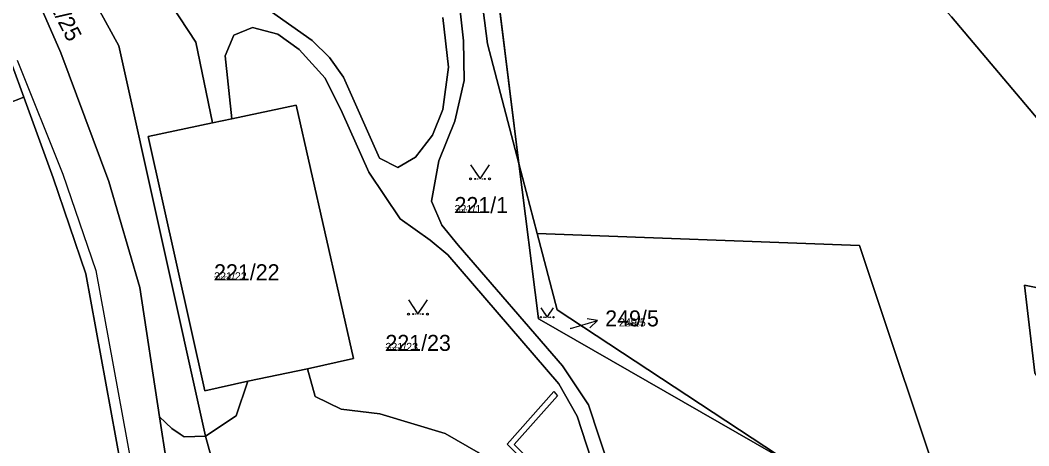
# Model space of a CAD drawing. Extents: x -759873 to -758487, y -975024 to -973516.
# Drawn here: x -759272.8 to -759165.8, y -974587.2 to -974542 of the extents above; entities that cross this region are included whole.
import ezdxf

# ---------------------------------------------------------------- set-up
doc = ezdxf.new("R2010")
doc.units = 0
for name, color, linetype in [('KAT_02_hranice parcel', 7, 'Continuous'), ('KAT_03_1000_čísla parcelní', 7, 'Continuous'), ('KAT_03_250_čísla parcelní', 7, 'Continuous'), ('KAT_03_500_čísla parcelní', 7, 'Continuous'), ('KAT_04_vnitřní kresba', 7, 'Continuous'), ('KAT_05_1000_značky kultur', 7, 'Continuous'), ('KAT_05_250_značky kultur', 7, 'Continuous'), ('KAT_05_500_značky kultur', 7, 'Continuous'), ('KAT_12_pomocná šipka', 7, 'Continuous'), ('KAT_14_plocha_pozemek', 7, 'Continuous')]:
    doc.layers.add(name, color=color, linetype=linetype)

msp = doc.modelspace()

# ---------------------------------------------------------------- linework, layer by layer
at = {"layer": 'KAT_02_hranice parcel'}
for p, q in [((-759219.91, -974557.23), (-759227.79, -974493.47)), ((-759272.46, -974550.18), (-759274.26, -974550.88)), ((-759250.38, -974552.48), (-759252.43, -974552.91)), ((-759219.91, -974557.23), (-759217.96, -974564.68)), ((-759242.33, -974579.02), (-759248.68, -974580.34)), ((-759257.31, -974588.95), (-759258.04, -974584.15)), ((-759253.18, -974586.18), (-759252.05, -974590.31))]:
    msp.add_line(p, q, dxfattribs=at)
for points in [[(-759124.04, -974618.94), (-759128.67, -974614.12), (-759132.72, -974605.42), (-759137.89, -974601.46), (-759140.41, -974591.83), (-759141.66, -974587.58), (-759147.81, -974582.84), (-759161.09, -974585.41), (-759165.12, -974579.47), (-759166.21, -974570.14), (-759161.85, -974571.03), (-759164.75, -974552.56), (-759173.97, -974541.64), (-759175.43, -974540.05), (-759178.37, -974531.68), (-759179.47, -974515.71), (-759177.07, -974506.79), (-759176.34, -974497.63), (-759172.37, -974482.45)], [(-759219.91, -974557.23), (-759223.23, -974544.52), (-759227.46, -974511.48), (-759228.38, -974500), (-759228.8, -974494.72), (-759282.45, -974508.14), (-759262.36, -974544.72), (-759253.18, -974586.18)], [(-759273.84, -974512.95), (-759271.16, -974509.41), (-759267.29, -974507.26), (-759243.79, -974501.7), (-759241.36, -974501.72), (-759236.02, -974504.15), (-759232.73, -974507.08), (-759230.36, -974511.4), (-759229.15, -974516.63), (-759229.1, -974521.82), (-759228.9, -974523.89), (-759226.87, -974530.81), (-759226.36, -974534.43), (-759226.47, -974537.82), (-759225.79, -974544.19), (-759225.71, -974548.4), (-759226.68, -974552.72), (-759228.4, -974556.94), (-759229.16, -974561.24), (-759228.07, -974563.77), (-759226.33, -974565.91), (-759215.26, -974578.73), (-759212.49, -974582.87), (-759209.02, -974593.36)], [(-759258.04, -974584.15), (-759260.14, -974570.39), (-759263.44, -974559.14), (-759268.52, -974545.49), (-759272.2, -974537), (-759272.35, -974536.66), (-759278.72, -974524.68), (-759280.47, -974521.55), (-759287.48, -974507.08)], [(-759296.72, -974509.67), (-759294.73, -974508.6), (-759280.94, -974534.1), (-759273.69, -974546.8), (-759272.46, -974550.18)], [(-759252.43, -974552.91), (-759254.18, -974544.35), (-759256.77, -974540.42), (-759273.95, -974516.88)], [(-759248.31, -974539.55), (-759241.84, -974544.16), (-759240.02, -974545.97), (-759238.52, -974548.05), (-759236.11, -974553.47)], [(-759236.11, -974553.47), (-759234.68, -974556.68), (-759232.74, -974557.65), (-759230.87, -974556.56), (-759229.05, -974554.23), (-759227.97, -974551.49), (-759227.37, -974547), (-759227.98, -974541.74)], [(-759210.76, -974593.1), (-759213.7, -974584.08), (-759215.65, -974580.62), (-759227.44, -974566.94), (-759229.32, -974565.39), (-759232.51, -974563.1), (-759235.84, -974558.15), (-759238.67, -974551.8), (-759240.48, -974548.15), (-759243.21, -974545.14), (-759245.5, -974543.49), (-759248.19, -974542.79), (-759250.16, -974543.59), (-759251.08, -974545.78), (-759250.38, -974552.48)], [(-759289.93, -974671.68), (-759285.91, -974664.61), (-759281.65, -974658.4), (-759272.2, -974639.41), (-759266.15, -974631.32), (-759261.35, -974613.2), (-759262.14, -974589.28), (-759265.86, -974568.96), (-759269.34, -974558.76), (-759272.46, -974550.18)], [(-759242.33, -974579.02), (-759237.47, -974577.94), (-759243.54, -974551.04), (-759250.38, -974552.48)], [(-759248.68, -974580.34), (-759253.23, -974581.37), (-759259.26, -974554.35), (-759252.43, -974552.91)], [(-759190.97, -974589.12), (-759217.75, -974573.78), (-759217.82, -974573.74), (-759219.91, -974557.23)], [(-759190.97, -974589.12), (-759215.84, -974572.78), (-759217.96, -974564.68)], [(-759217.96, -974564.68), (-759183.74, -974565.93), (-759174.05, -974595), (-759148.58, -974619.46)], [(-759222.15, -974641.18), (-759219.81, -974626.88), (-759215.4, -974611.34), (-759214.91, -974606.72), (-759215.11, -974603.37), (-759215.95, -974599.49), (-759217.45, -974595.75), (-759219.29, -974592.79), (-759221.77, -974589.97), (-759224.22, -974587.94), (-759227.73, -974585.89), (-759234.67, -974583.81), (-759238.78, -974583.33), (-759241.51, -974581.96), (-759242.33, -974579.02)], [(-759253.18, -974586.18), (-759249.91, -974584.04), (-759248.68, -974580.34)], [(-759253.18, -974586.18), (-759255.42, -974586.26), (-759255.85, -974585.97), (-759256.76, -974585.37), (-759258.04, -974584.15)]]:
    msp.add_lwpolyline(points, dxfattribs=at)
at = {"layer": 'KAT_04_vnitřní kresba'}
for p, q in [((-759273.17, -974546.25), (-759268.31, -974558.38)), ((-759268.31, -974558.38), (-759264.82, -974568.6)), ((-759264.82, -974568.6), (-759261.06, -974589.08)), ((-759221.15, -974587.04), (-759216.19, -974581.43)), ((-759220.39, -974587.09), (-759215.8, -974581.89)), ((-759216.19, -974581.43), (-759215.8, -974581.89)), ((-759221.15, -974587.04), (-759211.84, -974596.36)), ((-759220.39, -974587.09), (-759211.3, -974596.19))]:
    msp.add_line(p, q, dxfattribs=at)
at = {"layer": 'KAT_05_1000_značky kultur'}
for points in [[(-759225.02, -974557.37), (-759224.02, -974558.87), (-759223.02, -974557.37)], [(-759231.61, -974571.72), (-759230.61, -974573.22), (-759229.61, -974571.72)], [(-759217.56, -974572.55), (-759216.89, -974573.56), (-759216.22, -974572.55)]]:
    msp.add_lwpolyline(points, dxfattribs=at)
for centre, radius in [((-759225.02, -974558.87), 0.1), ((-759223.02, -974558.87), 0.1), ((-759231.61, -974573.22), 0.1), ((-759229.61, -974573.22), 0.1), ((-759217.56, -974573.56), 0.067), ((-759216.22, -974573.56), 0.067)]:
    msp.add_circle(centre, radius, dxfattribs=at)
at = {"layer": 'KAT_05_250_značky kultur'}
for points in [[(-759224.27, -974558.49), (-759224.02, -974558.87), (-759223.77, -974558.49)], [(-759230.86, -974572.84), (-759230.61, -974573.22), (-759230.36, -974572.84)], [(-759217.06, -974573.31), (-759216.89, -974573.56), (-759216.72, -974573.31)]]:
    msp.add_lwpolyline(points, dxfattribs=at)
for centre, radius in [((-759224.27, -974558.87), 0.025), ((-759223.77, -974558.87), 0.025), ((-759230.86, -974573.22), 0.025), ((-759230.36, -974573.22), 0.025), ((-759217.06, -974573.56), 0.0168), ((-759216.72, -974573.56), 0.0168)]:
    msp.add_circle(centre, radius, dxfattribs=at)
at = {"layer": 'KAT_05_500_značky kultur'}
for points in [[(-759224.52, -974558.12), (-759224.02, -974558.87), (-759223.52, -974558.12)], [(-759231.11, -974572.47), (-759230.61, -974573.22), (-759230.11, -974572.47)], [(-759217.23, -974573.06), (-759216.89, -974573.56), (-759216.56, -974573.06)]]:
    msp.add_lwpolyline(points, dxfattribs=at)
for centre, radius in [((-759224.52, -974558.87), 0.05), ((-759223.52, -974558.87), 0.05), ((-759231.11, -974573.22), 0.05), ((-759230.11, -974573.22), 0.05), ((-759217.23, -974573.56), 0.0335), ((-759216.56, -974573.56), 0.0335)]:
    msp.add_circle(centre, radius, dxfattribs=at)
at = {"layer": 'KAT_12_pomocná šipka'}
for p, q in [((-759214.43, -974574.74), (-759211.55, -974573.91)), ((-759211.55, -974573.91), (-759212.65, -974573.71)), ((-759211.55, -974573.91), (-759212.37, -974574.67)), ((-759214.43, -974574.74), (-759214.44, -974574.74))]:
    msp.add_line(p, q, dxfattribs=at)
at = {"layer": 'KAT_14_plocha_pozemek'}
for points in [[(-759164.75, -974552.56), (-759173.97, -974541.64), (-759175.43, -974540.05), (-759178.37, -974531.68), (-759179.47, -974515.71), (-759177.07, -974506.79), (-759176.34, -974497.63), (-759172.37, -974482.45), (-759175.27, -974446.88)], [(-759232.25, -974467.32), (-759227.79, -974493.47), (-759219.91, -974557.23), (-759217.96, -974564.68), (-759183.74, -974565.93), (-759174.05, -974595), (-759148.58, -974619.46)], [(-759304.32, -974472.23), (-759304.33, -974475.03), (-759303.76, -974480.34), (-759303.8, -974484.62), (-759303.06, -974493.58), (-759303.28, -974495.84), (-759303.34, -974496.42), (-759301.57, -974504.18), (-759298.09, -974510.4), (-759296.72, -974509.67), (-759294.73, -974508.6), (-759280.94, -974534.1), (-759273.69, -974546.8), (-759272.46, -974550.18), (-759269.34, -974558.76), (-759265.86, -974568.96), (-759262.14, -974589.28), (-759261.35, -974613.2), (-759266.15, -974631.32), (-759272.2, -974639.41), (-759281.65, -974658.4)], [(-759159.14, -974477.67), (-759171.66, -974482.19), (-759172.37, -974482.45), (-759176.34, -974497.63), (-759177.07, -974506.79), (-759179.47, -974515.71), (-759178.37, -974531.68), (-759175.43, -974540.05), (-759173.97, -974541.64), (-759164.75, -974552.56)], [(-759282.45, -974508.14), (-759262.36, -974544.72), (-759253.18, -974586.18), (-759249.91, -974584.04), (-759248.68, -974580.34), (-759253.23, -974581.37), (-759259.26, -974554.35), (-759252.43, -974552.91), (-759254.18, -974544.35), (-759256.77, -974540.42)], [(-759190.97, -974589.12), (-759217.75, -974573.78), (-759217.82, -974573.74), (-759219.91, -974557.23), (-759223.23, -974544.52), (-759227.46, -974511.48)], [(-759269.79, -974653.99), (-759263.24, -974640.05), (-759263.01, -974639.46), (-759262.86, -974639.04), (-759262.26, -974637.37), (-759261.69, -974634.83), (-759261.49, -974633.89), (-759260.31, -974628.39), (-759258.79, -974620.59), (-759258.47, -974618.94), (-759258.23, -974617.67), (-759257.03, -974604.6), (-759256.97, -974599.06), (-759258.9, -974599.01), (-759258.85, -974598.06), (-759259.14, -974591.17), (-759259.24, -974589.29), (-759257.31, -974588.95), (-759258.04, -974584.15), (-759260.14, -974570.39), (-759263.44, -974559.14), (-759268.52, -974545.49), (-759272.2, -974537)], [(-759209.02, -974593.36), (-759212.49, -974582.87), (-759215.26, -974578.73), (-759226.33, -974565.91), (-759228.07, -974563.77), (-759229.16, -974561.24), (-759228.4, -974556.94), (-759226.68, -974552.72), (-759225.71, -974548.4), (-759225.79, -974544.19), (-759226.47, -974537.82)], [(-759226.47, -974537.82), (-759225.79, -974544.19), (-759225.71, -974548.4), (-759226.68, -974552.72), (-759228.4, -974556.94), (-759229.16, -974561.24), (-759228.07, -974563.77), (-759226.33, -974565.91), (-759215.26, -974578.73), (-759212.49, -974582.87), (-759209.02, -974593.36)], [(-759248.31, -974539.55), (-759241.84, -974544.16), (-759240.02, -974545.97), (-759238.52, -974548.05), (-759236.11, -974553.47), (-759234.68, -974556.68), (-759232.74, -974557.65), (-759230.87, -974556.56), (-759229.05, -974554.23), (-759227.97, -974551.49), (-759227.37, -974547), (-759227.98, -974541.74)], [(-759227.98, -974541.74), (-759227.37, -974547), (-759227.97, -974551.49), (-759229.05, -974554.23), (-759230.87, -974556.56), (-759232.74, -974557.65), (-759234.68, -974556.68), (-759236.11, -974553.47), (-759238.52, -974548.05), (-759240.02, -974545.97), (-759241.84, -974544.16), (-759248.31, -974539.55)], [(-759256.77, -974540.42), (-759254.18, -974544.35), (-759252.43, -974552.91), (-759250.38, -974552.48), (-759251.08, -974545.78), (-759250.16, -974543.59), (-759248.19, -974542.79), (-759245.5, -974543.49), (-759243.21, -974545.14), (-759240.48, -974548.15), (-759238.67, -974551.8), (-759235.84, -974558.15), (-759232.51, -974563.1), (-759229.32, -974565.39), (-759227.44, -974566.94), (-759215.65, -974580.62), (-759213.7, -974584.08), (-759210.76, -974593.1)], [(-759210.76, -974593.1), (-759213.7, -974584.08), (-759215.65, -974580.62), (-759227.44, -974566.94), (-759229.32, -974565.39), (-759232.51, -974563.1), (-759235.84, -974558.15), (-759238.67, -974551.8), (-759240.48, -974548.15), (-759243.21, -974545.14), (-759245.5, -974543.49), (-759248.19, -974542.79), (-759250.16, -974543.59), (-759251.08, -974545.78), (-759250.38, -974552.48), (-759243.54, -974551.04), (-759237.47, -974577.94), (-759242.33, -974579.02), (-759241.51, -974581.96), (-759238.78, -974583.33), (-759234.67, -974583.81), (-759227.73, -974585.89), (-759224.22, -974587.94)], [(-759281.65, -974658.4), (-759272.2, -974639.41), (-759266.15, -974631.32), (-759261.35, -974613.2), (-759262.14, -974589.28), (-759265.86, -974568.96), (-759269.34, -974558.76), (-759272.46, -974550.18), (-759274.26, -974550.88)], [(-759161.85, -974571.03), (-759166.21, -974570.14), (-759165.12, -974579.47)], [(-759165.12, -974579.47), (-759166.21, -974570.14), (-759161.85, -974571.03)], [(-759224.22, -974587.94), (-759227.73, -974585.89), (-759234.67, -974583.81), (-759238.78, -974583.33), (-759241.51, -974581.96), (-759242.33, -974579.02), (-759248.68, -974580.34), (-759249.91, -974584.04), (-759253.18, -974586.18), (-759252.05, -974590.31)]]:
    msp.add_lwpolyline(points, dxfattribs=at)
for points in [[(-759219.91, -974557.23), (-759227.79, -974493.47), (-759254.2, -974500.54), (-759275.54, -974505.92), (-759287.48, -974507.08), (-759280.47, -974521.55), (-759278.72, -974524.68), (-759272.35, -974536.66), (-759272.2, -974537), (-759268.52, -974545.49), (-759263.44, -974559.14), (-759260.14, -974570.39), (-759258.04, -974584.15), (-759256.76, -974585.37), (-759255.85, -974585.97), (-759255.42, -974586.26), (-759253.18, -974586.18), (-759262.36, -974544.72), (-759282.45, -974508.14), (-759228.8, -974494.72), (-759228.38, -974500), (-759227.46, -974511.48), (-759223.23, -974544.52)], [(-759274.26, -974550.88), (-759272.46, -974550.18), (-759273.69, -974546.8), (-759280.94, -974534.1), (-759294.73, -974508.6), (-759296.72, -974509.67), (-759282.85, -974536.15), (-759274.75, -974549.39)], [(-759250.38, -974552.48), (-759252.43, -974552.91), (-759259.26, -974554.35), (-759253.23, -974581.37), (-759248.68, -974580.34), (-759242.33, -974579.02), (-759237.47, -974577.94), (-759243.54, -974551.04)], [(-759190.97, -974589.12), (-759215.84, -974572.78), (-759217.96, -974564.68), (-759219.91, -974557.23), (-759217.82, -974573.74), (-759217.75, -974573.78)], [(-759148.58, -974619.46), (-759174.05, -974595), (-759183.74, -974565.93), (-759217.96, -974564.68), (-759215.84, -974572.78), (-759190.97, -974589.12), (-759179.03, -974595.95), (-759179.19, -974596.85), (-759181.67, -974625.03), (-759181.41, -974628.97)], [(-759253.18, -974586.18), (-759255.42, -974586.26), (-759255.85, -974585.97), (-759256.76, -974585.37), (-759258.04, -974584.15), (-759257.31, -974588.95), (-759256.99, -974595.26), (-759255.17, -974592.46), (-759254.34, -974591.89), (-759252.05, -974590.31)]]:
    msp.add_lwpolyline(points, close=True, dxfattribs=at)

# ---------------------------------------------------------------- texts
at = {"layer": 'KAT_03_1000_čísla parcelní'}
msp.add_text('221/25', height=1.7, rotation=297, dxfattribs=at).set_placement((-759270.9, -974538.23))
for s, p in [('221/1', (-759226.73, -974562.49)), ('221/22', (-759252.26, -974569.63)), ('249/5', (-759210.73, -974574.53)), ('221/23', (-759234.07, -974577.13))]:
    msp.add_text(s, height=1.7, dxfattribs=at).set_placement(p)
at = {"layer": 'KAT_03_250_čísla parcelní'}
for s, p in [('221/1', (-759226.73, -974562.49)), ('221/22', (-759252.26, -974569.63)), ('249/5', (-759208.54, -974574.53)), ('221/23', (-759234.07, -974577.13))]:
    msp.add_text(s, height=0.425, dxfattribs=at).set_placement(p)
at = {"layer": 'KAT_03_500_čísla parcelní'}
for s, p in [('221/1', (-759226.73, -974562.49)), ('221/22', (-759252.26, -974569.63)), ('249/5', (-759209.27, -974574.53)), ('221/23', (-759234.07, -974577.13))]:
    msp.add_text(s, height=0.85, dxfattribs=at).set_placement(p)

doc.saveas('drawing.dxf')
